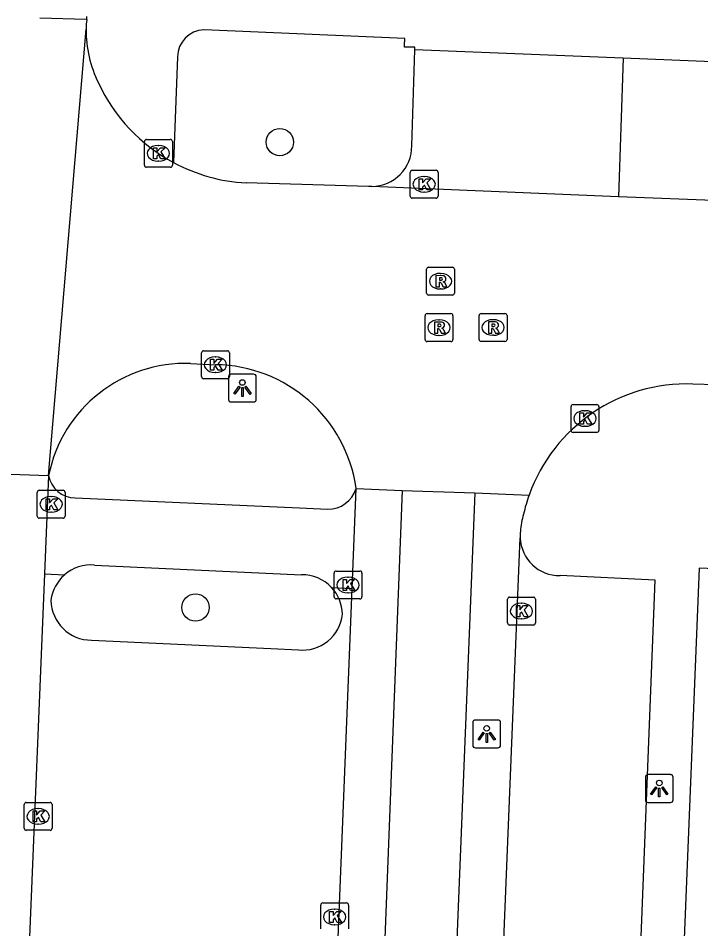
# Model space of a CAD drawing. Extents: x 160732 to 162105, y 387428 to 388479.
# Drawn here: x 161504.03 to 161528.51, y 387536.68 to 387569.35 of the extents above; entities that cross this region are included whole.
import ezdxf

# ---------------------------------------------------------------- set-up
doc = ezdxf.new("R2010")
doc.units = 0
for name, color, linetype in [('IMGEO_Boom', 7, 'Continuous'), ('IMGEO_Kolk', 7, 'Continuous'), ('IMGEO_Lichtpunt', 7, 'Continuous'), ('IMGEO_Pand', 7, 'Continuous'), ('IMGEO_Parkeervlak_open', 7, 'Continuous'), ('IMGEO_Rijbaan_lokaal_gesloten', 7, 'Continuous'), ('IMGEO_Rijbaan_lokaal_open', 7, 'Continuous'), ('IMGEO_Rioolput', 7, 'Continuous'), ('IMGEO_Voetpad_open', 7, 'Continuous')]:
    doc.layers.add(name, color=color, linetype=linetype)

msp = doc.modelspace()

# ---------------------------------------------------------------- linework, layer by layer
at = {"layer": 'IMGEO_Boom'}
for centre in [(161513.415, 387564.904), (161510.392, 387548.206)]:
    msp.add_circle(centre, 0.489, dxfattribs=at)
at = {"layer": 'IMGEO_Kolk'}
for p, q in [((161508.56, 387564.072), (161508.56, 387564.924)), ((161508.635, 387564.998), (161509.487, 387564.998)), ((161509.561, 387564.924), (161509.561, 387564.072)), ((161509.048, 387564.778), (161509.073, 387564.778)), ((161509.071, 387564.218), (161509.046, 387564.218)), ((161509.487, 387563.998), (161508.635, 387563.998)), ((161518.166, 387563.889), (161519.018, 387563.889)), ((161518.091, 387562.963), (161518.091, 387563.815)), ((161518.579, 387563.669), (161518.604, 387563.669)), ((161519.092, 387563.815), (161519.092, 387562.963)), ((161519.018, 387562.889), (161518.166, 387562.889)), ((161518.602, 387563.109), (161518.577, 387563.109)), ((161510.606, 387556.489), (161510.606, 387557.341)), ((161510.681, 387557.415), (161511.533, 387557.415)), ((161511.607, 387557.341), (161511.607, 387556.489)), ((161511.094, 387557.195), (161511.119, 387557.195)), ((161511.533, 387556.415), (161510.681, 387556.415)), ((161511.117, 387556.635), (161511.092, 387556.635)), ((161523.858, 387554.56), (161523.858, 387555.412)), ((161523.933, 387555.486), (161524.785, 387555.486)), ((161524.859, 387555.412), (161524.859, 387554.56)), ((161524.346, 387555.266), (161524.371, 387555.266)), ((161524.369, 387554.706), (161524.344, 387554.706)), ((161524.785, 387554.486), (161523.933, 387554.486)), ((161504.789, 387552.41), (161505.641, 387552.41)), ((161504.714, 387551.484), (161504.714, 387552.336)), ((161505.202, 387552.19), (161505.227, 387552.19)), ((161505.715, 387552.336), (161505.715, 387551.484)), ((161505.225, 387551.63), (161505.2, 387551.63)), ((161505.641, 387551.41), (161504.789, 387551.41)), ((161515.435, 387549.514), (161516.287, 387549.514)), ((161515.36, 387548.588), (161515.36, 387549.44)), ((161515.848, 387549.294), (161515.873, 387549.294)), ((161516.361, 387549.44), (161516.361, 387548.588)), ((161516.287, 387548.514), (161515.435, 387548.514)), ((161515.871, 387548.734), (161515.846, 387548.734)), ((161521.581, 387547.651), (161521.581, 387548.503)), ((161521.656, 387548.577), (161522.508, 387548.577)), ((161522.582, 387548.503), (161522.582, 387547.651)), ((161522.069, 387548.357), (161522.094, 387548.357)), ((161522.508, 387547.577), (161521.656, 387547.577)), ((161522.092, 387547.797), (161522.067, 387547.797)), ((161504.247, 387540.286), (161504.247, 387541.138)), ((161504.322, 387541.212), (161505.174, 387541.212)), ((161504.735, 387540.992), (161504.76, 387540.992)), ((161505.248, 387541.138), (161505.248, 387540.286)), ((161504.758, 387540.432), (161504.733, 387540.432)), ((161505.174, 387540.212), (161504.322, 387540.212)), ((161514.881, 387536.68), (161514.881, 387537.532)), ((161514.956, 387537.606), (161515.808, 387537.606)), ((161515.369, 387537.386), (161515.394, 387537.386)), ((161515.882, 387537.532), (161515.882, 387536.68)), ((161515.392, 387536.826), (161515.367, 387536.826))]:
    msp.add_line(p, q, dxfattribs=at)
for points in [[(161508.56, 387564.072), (161508.56, 387564.924)], [(161508.635, 387564.998), (161509.487, 387564.998)], [(161509.561, 387564.924), (161509.561, 387564.072)], [(161508.881, 387564.698), (161509.004, 387564.698), (161509.004, 387564.547), (161509.134, 387564.698), (161509.298, 387564.698), (161509.152, 387564.547), (161509.305, 387564.298), (161509.153, 387564.298), (161509.068, 387564.462), (161509.004, 387564.395), (161509.004, 387564.298), (161508.881, 387564.298), (161508.881, 387564.698)], [(161509.487, 387563.998), (161508.635, 387563.998)], [(161518.166, 387563.889), (161519.018, 387563.889)], [(161518.091, 387562.963), (161518.091, 387563.815)], [(161518.412, 387563.589), (161518.535, 387563.589), (161518.535, 387563.438), (161518.665, 387563.589), (161518.829, 387563.589), (161518.683, 387563.438), (161518.836, 387563.189), (161518.684, 387563.189), (161518.599, 387563.353), (161518.535, 387563.286), (161518.535, 387563.189), (161518.412, 387563.189), (161518.412, 387563.589)], [(161519.092, 387563.815), (161519.092, 387562.963)], [(161519.018, 387562.889), (161518.166, 387562.889)], [(161510.606, 387556.489), (161510.606, 387557.341)], [(161510.681, 387557.415), (161511.533, 387557.415)], [(161511.607, 387557.341), (161511.607, 387556.489)], [(161510.927, 387557.115), (161511.05, 387557.115), (161511.05, 387556.964), (161511.18, 387557.115), (161511.344, 387557.115), (161511.198, 387556.964), (161511.351, 387556.715), (161511.199, 387556.715), (161511.114, 387556.879), (161511.05, 387556.812), (161511.05, 387556.715), (161510.927, 387556.715), (161510.927, 387557.115)], [(161511.533, 387556.415), (161510.681, 387556.415)], [(161523.858, 387554.56), (161523.858, 387555.412)], [(161523.933, 387555.486), (161524.785, 387555.486)], [(161524.859, 387555.412), (161524.859, 387554.56)], [(161524.179, 387555.186), (161524.302, 387555.186), (161524.302, 387555.035), (161524.432, 387555.186), (161524.596, 387555.186), (161524.45, 387555.035), (161524.603, 387554.786), (161524.451, 387554.786), (161524.366, 387554.95), (161524.302, 387554.883), (161524.302, 387554.786), (161524.179, 387554.786), (161524.179, 387555.186)], [(161524.785, 387554.486), (161523.933, 387554.486)], [(161504.789, 387552.41), (161505.641, 387552.41)], [(161504.714, 387551.484), (161504.714, 387552.336)], [(161505.035, 387552.11), (161505.158, 387552.11), (161505.158, 387551.959), (161505.288, 387552.11), (161505.452, 387552.11), (161505.306, 387551.959), (161505.459, 387551.71), (161505.307, 387551.71), (161505.222, 387551.874), (161505.158, 387551.807), (161505.158, 387551.71), (161505.035, 387551.71), (161505.035, 387552.11)], [(161505.715, 387552.336), (161505.715, 387551.484)], [(161505.641, 387551.41), (161504.789, 387551.41)], [(161515.435, 387549.514), (161516.287, 387549.514)], [(161515.36, 387548.588), (161515.36, 387549.44)], [(161515.681, 387549.214), (161515.804, 387549.214), (161515.804, 387549.063), (161515.934, 387549.214), (161516.098, 387549.214), (161515.952, 387549.063), (161516.105, 387548.814), (161515.953, 387548.814), (161515.868, 387548.978), (161515.804, 387548.911), (161515.804, 387548.814), (161515.681, 387548.814), (161515.681, 387549.214)], [(161516.361, 387549.44), (161516.361, 387548.588)], [(161516.287, 387548.514), (161515.435, 387548.514)], [(161521.581, 387547.651), (161521.581, 387548.503)], [(161521.656, 387548.577), (161522.508, 387548.577)], [(161522.582, 387548.503), (161522.582, 387547.651)], [(161521.902, 387548.277), (161522.025, 387548.277), (161522.025, 387548.126), (161522.155, 387548.277), (161522.319, 387548.277), (161522.173, 387548.126), (161522.326, 387547.877), (161522.174, 387547.877), (161522.089, 387548.041), (161522.025, 387547.974), (161522.025, 387547.877), (161521.902, 387547.877), (161521.902, 387548.277)], [(161522.508, 387547.577), (161521.656, 387547.577)], [(161504.247, 387540.286), (161504.247, 387541.138)], [(161504.322, 387541.212), (161505.174, 387541.212)], [(161505.248, 387541.138), (161505.248, 387540.286)], [(161504.568, 387540.912), (161504.691, 387540.912), (161504.691, 387540.761), (161504.821, 387540.912), (161504.985, 387540.912), (161504.839, 387540.761), (161504.992, 387540.512), (161504.84, 387540.512), (161504.755, 387540.676), (161504.691, 387540.609), (161504.691, 387540.512), (161504.568, 387540.512), (161504.568, 387540.912)], [(161505.174, 387540.212), (161504.322, 387540.212)], [(161514.881, 387536.68), (161514.881, 387537.532)], [(161514.956, 387537.606), (161515.808, 387537.606)], [(161515.882, 387537.532), (161515.882, 387536.68)], [(161515.202, 387537.306), (161515.325, 387537.306), (161515.325, 387537.155), (161515.455, 387537.306), (161515.619, 387537.306), (161515.473, 387537.155), (161515.626, 387536.906), (161515.474, 387536.906), (161515.389, 387537.07), (161515.325, 387537.003), (161515.325, 387536.906), (161515.202, 387536.906), (161515.202, 387537.306)]]:
    msp.add_lwpolyline(points, dxfattribs=at)
for centre, start, end in [((161508.637, 387564.922), 91.552, 178.448), ((161508.637, 387564.922), 91.552, 178.448), ((161509.485, 387564.922), 1.552, 88.448), ((161509.485, 387564.922), 1.552, 88.448), ((161508.637, 387564.074), 181.552, 268.448), ((161508.637, 387564.074), 181.552, 268.448), ((161509.485, 387564.074), 271.552, 358.448), ((161509.485, 387564.074), 271.552, 358.448), ((161518.168, 387563.813), 91.552, 178.448), ((161518.168, 387563.813), 91.552, 178.448), ((161519.016, 387563.813), 1.552, 88.448), ((161519.016, 387563.813), 1.552, 88.448), ((161518.168, 387562.965), 181.552, 268.448), ((161518.168, 387562.965), 181.552, 268.448), ((161519.016, 387562.965), 271.552, 358.448), ((161519.016, 387562.965), 271.552, 358.448), ((161510.683, 387557.339), 91.552, 178.448), ((161510.683, 387557.339), 91.552, 178.448), ((161511.531, 387557.339), 1.552, 88.448), ((161511.531, 387557.339), 1.552, 88.448), ((161510.683, 387556.491), 181.552, 268.448), ((161510.683, 387556.491), 181.552, 268.448), ((161511.531, 387556.491), 271.552, 358.448), ((161511.531, 387556.491), 271.552, 358.448), ((161523.935, 387555.41), 91.552, 178.448), ((161523.935, 387555.41), 91.552, 178.448), ((161524.783, 387555.41), 1.552, 88.448), ((161524.783, 387555.41), 1.552, 88.448), ((161523.935, 387554.562), 181.552, 268.448), ((161523.935, 387554.562), 181.552, 268.448), ((161524.783, 387554.562), 271.552, 358.448), ((161524.783, 387554.562), 271.552, 358.448), ((161504.791, 387552.334), 91.552, 178.448), ((161504.791, 387552.334), 91.552, 178.448), ((161505.639, 387552.334), 1.552, 88.448), ((161505.639, 387552.334), 1.552, 88.448), ((161504.791, 387551.486), 181.552, 268.448), ((161504.791, 387551.486), 181.552, 268.448), ((161505.639, 387551.486), 271.552, 358.448), ((161505.639, 387551.486), 271.552, 358.448), ((161515.437, 387549.438), 91.552, 178.448), ((161515.437, 387549.438), 91.552, 178.448), ((161516.285, 387549.438), 1.552, 88.448), ((161516.285, 387549.438), 1.552, 88.448), ((161515.437, 387548.59), 181.552, 268.448), ((161515.437, 387548.59), 181.552, 268.448), ((161516.285, 387548.59), 271.552, 358.448), ((161516.285, 387548.59), 271.552, 358.448), ((161521.658, 387548.501), 91.552, 178.448), ((161521.658, 387548.501), 91.552, 178.448), ((161522.506, 387548.501), 1.552, 88.448), ((161522.506, 387548.501), 1.552, 88.448), ((161521.658, 387547.653), 181.552, 268.448), ((161521.658, 387547.653), 181.552, 268.448), ((161522.506, 387547.653), 271.552, 358.448), ((161522.506, 387547.653), 271.552, 358.448), ((161504.324, 387541.136), 91.552, 178.448), ((161504.324, 387541.136), 91.552, 178.448), ((161505.172, 387541.136), 1.552, 88.448), ((161505.172, 387541.136), 1.552, 88.448), ((161504.324, 387540.288), 181.552, 268.448), ((161504.324, 387540.288), 181.552, 268.448), ((161505.172, 387540.288), 271.552, 358.448), ((161505.172, 387540.288), 271.552, 358.448), ((161514.958, 387537.53), 91.552, 178.448), ((161514.958, 387537.53), 91.552, 178.448), ((161515.806, 387537.53), 1.552, 88.448), ((161515.806, 387537.53), 1.552, 88.448)]:
    msp.add_arc(centre, 0.0765, start, end, dxfattribs=at)
for centre, major_axis, ratio, start_param, end_param in [((161509.047, 387564.498), (-0.387, 0.002), 0.722429, 4.712389, 7.853982), ((161509.072, 387564.498), (-0.39, 0.002), 0.717154, 1.570796, 4.712389), ((161518.578, 387563.389), (-0.387, 0.002), 0.722429, 4.712389, 7.853982), ((161518.603, 387563.389), (-0.39, 0.002), 0.717154, 1.570796, 4.712389), ((161511.093, 387556.915), (-0.387, 0.002), 0.722429, 4.712389, 7.853982), ((161511.118, 387556.915), (-0.39, 0.002), 0.717154, 1.570796, 4.712389), ((161524.345, 387554.986), (-0.387, 0.002), 0.722429, 4.712389, 7.853982), ((161524.37, 387554.986), (-0.39, 0.002), 0.717154, 1.570796, 4.712389), ((161505.201, 387551.91), (-0.387, 0.002), 0.722429, 4.712389, 7.853982), ((161505.226, 387551.91), (-0.39, 0.002), 0.717154, 1.570796, 4.712389), ((161515.847, 387549.014), (-0.387, 0.002), 0.722429, 4.712389, 7.853982), ((161515.872, 387549.014), (-0.39, 0.002), 0.717154, 1.570796, 4.712389), ((161522.068, 387548.077), (-0.387, 0.002), 0.722429, 4.712389, 7.853982), ((161522.093, 387548.077), (-0.39, 0.002), 0.717154, 1.570796, 4.712389), ((161504.734, 387540.712), (-0.387, 0.002), 0.722429, 4.712389, 7.853982), ((161504.759, 387540.712), (-0.39, 0.002), 0.717154, 1.570796, 4.712389), ((161515.368, 387537.106), (-0.387, 0.002), 0.722429, 4.712389, 7.853982), ((161515.393, 387537.106), (-0.39, 0.002), 0.717154, 1.570796, 4.712389)]:
    msp.add_ellipse(centre, major_axis=major_axis, ratio=ratio, start_param=start_param, end_param=end_param, dxfattribs=at)
at = {"layer": 'IMGEO_Lichtpunt'}
for p, q in [((161511.574, 387556.48), (161511.574, 387555.673)), ((161511.574, 387556.48), (161511.574, 387555.673)), ((161512.476, 387556.575), (161511.668, 387556.575)), ((161512.476, 387556.575), (161511.668, 387556.575)), ((161512.57, 387555.673), (161512.57, 387556.48)), ((161512.57, 387555.673), (161512.57, 387556.48)), ((161511.668, 387555.579), (161512.476, 387555.579)), ((161511.668, 387555.579), (161512.476, 387555.579)), ((161520.336, 387544.074), (161520.336, 387543.267)), ((161520.336, 387544.074), (161520.336, 387543.267)), ((161521.238, 387544.169), (161520.43, 387544.169)), ((161521.238, 387544.169), (161520.43, 387544.169)), ((161521.332, 387543.267), (161521.332, 387544.074)), ((161521.332, 387543.267), (161521.332, 387544.074)), ((161520.43, 387543.173), (161521.238, 387543.173)), ((161520.43, 387543.173), (161521.238, 387543.173)), ((161526.525, 387542.114), (161526.525, 387541.307)), ((161526.525, 387542.114), (161526.525, 387541.307)), ((161527.427, 387542.209), (161526.619, 387542.209)), ((161527.427, 387542.209), (161526.619, 387542.209)), ((161527.521, 387541.307), (161527.521, 387542.114)), ((161527.521, 387541.307), (161527.521, 387542.114)), ((161526.619, 387541.213), (161527.427, 387541.213)), ((161526.619, 387541.213), (161527.427, 387541.213))]:
    msp.add_line(p, q, dxfattribs=at)
for points in [[(161511.948, 387556.144), (161511.987, 387556.116), (161511.799, 387555.854), (161511.761, 387555.881), (161511.948, 387556.144)], [(161512.05, 387556.096), (161512.097, 387556.096), (161512.097, 387555.774), (161512.05, 387555.774), (161512.05, 387556.096)], [(161512.16, 387556.116), (161512.198, 387556.143), (161512.385, 387555.881), (161512.346, 387555.853), (161512.16, 387556.116)], [(161520.71, 387543.738), (161520.749, 387543.71), (161520.561, 387543.448), (161520.523, 387543.475), (161520.71, 387543.738)], [(161520.812, 387543.69), (161520.859, 387543.69), (161520.859, 387543.368), (161520.812, 387543.368), (161520.812, 387543.69)], [(161520.922, 387543.71), (161520.96, 387543.737), (161521.147, 387543.475), (161521.108, 387543.447), (161520.922, 387543.71)], [(161526.899, 387541.778), (161526.938, 387541.75), (161526.75, 387541.488), (161526.712, 387541.515), (161526.899, 387541.778)], [(161527.001, 387541.73), (161527.048, 387541.73), (161527.048, 387541.408), (161527.001, 387541.408), (161527.001, 387541.73)], [(161527.111, 387541.75), (161527.149, 387541.777), (161527.336, 387541.515), (161527.297, 387541.487), (161527.111, 387541.75)]]:
    msp.add_lwpolyline(points, dxfattribs=at)
for centre in [(161512.073, 387556.278), (161520.835, 387543.872), (161527.024, 387541.912)]:
    msp.add_circle(centre, 0.0994, dxfattribs=at)
for centre, start, end in [((161511.668, 387556.48), 90, 180), ((161511.668, 387556.48), 90, 180), ((161512.476, 387556.48), 0, 90), ((161512.476, 387556.48), 0, 90), ((161511.668, 387555.673), 180, 270), ((161511.668, 387555.673), 180, 270), ((161512.476, 387555.673), 270, 0), ((161512.476, 387555.673), 270, 360), ((161520.43, 387544.074), 90, 180), ((161520.43, 387544.074), 90, 180), ((161521.238, 387544.074), 0, 90), ((161521.238, 387544.074), 0, 90), ((161520.43, 387543.267), 180, 270), ((161520.43, 387543.267), 180, 270), ((161521.238, 387543.267), 270, 0), ((161521.238, 387543.267), 270, 360), ((161526.619, 387542.114), 90, 180), ((161526.619, 387542.114), 90, 180), ((161527.427, 387542.114), 0, 90), ((161527.427, 387542.114), 0, 90), ((161526.619, 387541.307), 180, 270), ((161526.619, 387541.307), 180, 270), ((161527.427, 387541.307), 270, 0), ((161527.427, 387541.307), 270, 360)]:
    msp.add_arc(centre, 0.0946, start, end, dxfattribs=at)
at = {"layer": 'IMGEO_Pand'}
msp.add_lwpolyline([(161548.154, 387548.818), (161543.656, 387548.999), (161538.115, 387549.223), (161528.451, 387549.613), (161526.651, 387505)], dxfattribs=at)
at = {"layer": 'IMGEO_Parkeervlak_open'}
for points in [[(161518.149, 387564.772), (161518.252, 387568.214)], [(161506.661, 387547.034), (161513.09, 387546.734), (161514.081, 387546.686)]]:
    msp.add_lwpolyline(points, dxfattribs=at)
for centre, radius, start, end in [((161516.698, 387564.761), 1.451, 270.6298, 0.4382), ((161506.648, 387548.281), 1.452, 130.7903, 172.7797), ((161514.216, 387547.944), 1.442, 0.9207, 42.9291), ((161506.665, 387548.492), 1.458, 181.1103, 269.8433), ((161514.23, 387548.114), 1.436, 264.0495, 354.1245)]:
    msp.add_arc(centre, radius, start, end, dxfattribs=at)
at = {"layer": 'IMGEO_Rijbaan_lokaal_gesloten'}
for points in [[(161506.489, 387569.304), (161506.467, 387569.305), (161504.805, 387569.35)], [(161505.123, 387552.947), (161506.47, 387568.957)], [(161516.714, 387563.31), (161516.6, 387563.313), (161512.207, 387563.436)], [(161525.559, 387562.944), (161516.714, 387563.31)], [(161529.281, 387562.792), (161525.559, 387562.944)], [(161510.212, 387556.96), (161511.107, 387556.915)], [(161528.228, 387556.224), (161529.058, 387556.206)], [(161503.405, 387553.006), (161505.123, 387552.947)], [(161516.15, 387552.473), (161517.803, 387552.399)], [(161517.803, 387552.399), (161516.42, 387516.57)], [(161517.803, 387552.399), (161520.406, 387552.315)], [(161520.406, 387552.315), (161518.528, 387505.667)], [(161520.406, 387552.315), (161522.355, 387552.241)]]:
    msp.add_lwpolyline(points, dxfattribs=at)
for centre, radius, start, end in [((161510.757, 387568.896), 4.288, 174.5434, 179.1883), ((161510.701, 387568.904), 4.231, 179.2882, 206.4023), ((161512.542, 387569.64), 6.21, 204.9267, 241.7695), ((161512.548, 387569.633), 6.206, 241.6882, 266.846), ((161510.035, 387551.951), 5.012, 87.9808, 168.5353), ((161511.045, 387551.761), 5.155, 7.9428, 89.3084), ((161528.02, 387550.209), 6.018, 88.0197, 160.2696)]:
    msp.add_arc(centre, radius, start, end, dxfattribs=at)
at = {"layer": 'IMGEO_Rijbaan_lokaal_open'}
for points in [[(161506.489, 387569.304), (161506.493, 387569.411)], [(161505.123, 387552.947), (161504.977, 387549.41)], [(161516.006, 387548.893), (161516.15, 387552.473)], [(161520.557, 387514.2), (161522.033, 387550.706)], [(161504.977, 387549.41), (161503.602, 387516.124)], [(161514.677, 387515.765), (161516.006, 387548.893)]]:
    msp.add_lwpolyline(points, dxfattribs=at)
for centre, radius, start, end in [((161528.126, 387550.179), 6.128, 160.3375, 167.072), ((161526.336, 387550.467), 4.321, 165.4905, 173.7348), ((161523.389, 387550.776), 1.357, 173.1074, 182.9597)]:
    msp.add_arc(centre, radius, start, end, dxfattribs=at)
at = {"layer": 'IMGEO_Rioolput'}
for p, q in [((161518.678, 387559.486), (161518.678, 387560.338)), ((161518.753, 387560.412), (161519.605, 387560.412)), ((161519.679, 387560.338), (161519.679, 387559.486)), ((161519.166, 387560.192), (161519.191, 387560.192)), ((161519.189, 387559.632), (161519.164, 387559.632)), ((161519.605, 387559.412), (161518.753, 387559.412)), ((161518.623, 387557.822), (161518.623, 387558.674)), ((161518.698, 387558.748), (161519.55, 387558.748)), ((161519.624, 387558.674), (161519.624, 387557.822)), ((161520.562, 387557.826), (161520.562, 387558.678)), ((161520.637, 387558.752), (161521.489, 387558.752)), ((161521.563, 387558.678), (161521.563, 387557.826)), ((161519.111, 387558.528), (161519.136, 387558.528)), ((161521.05, 387558.532), (161521.075, 387558.532)), ((161519.134, 387557.968), (161519.109, 387557.968)), ((161521.073, 387557.972), (161521.048, 387557.972)), ((161519.55, 387557.748), (161518.698, 387557.748)), ((161521.489, 387557.752), (161520.637, 387557.752))]:
    msp.add_line(p, q, dxfattribs=at)
for points in [[(161518.678, 387559.486), (161518.678, 387560.338)], [(161518.753, 387560.412), (161519.605, 387560.412)], [(161519.679, 387560.338), (161519.679, 387559.486)], [(161519.267, 387560.11), (161519.015, 387560.112), (161519.015, 387559.712)], [(161519.193, 387560.031), (161519.139, 387560.031), (161519.139, 387559.95)], [(161519.139, 387559.95), (161519.191, 387559.95)], [(161519.015, 387559.712), (161519.139, 387559.712), (161519.139, 387559.874), (161519.15, 387559.874)], [(161519.197, 387559.845), (161519.268, 387559.712), (161519.408, 387559.712), (161519.343, 387559.838)], [(161519.605, 387559.412), (161518.753, 387559.412)], [(161518.623, 387557.822), (161518.623, 387558.674)], [(161518.698, 387558.748), (161519.55, 387558.748)], [(161519.624, 387558.674), (161519.624, 387557.822)], [(161520.562, 387557.826), (161520.562, 387558.678)], [(161520.637, 387558.752), (161521.489, 387558.752)], [(161521.563, 387558.678), (161521.563, 387557.826)], [(161519.212, 387558.446), (161518.96, 387558.448), (161518.96, 387558.048)], [(161519.138, 387558.367), (161519.084, 387558.367), (161519.084, 387558.286)], [(161519.084, 387558.286), (161519.136, 387558.286)], [(161521.151, 387558.45), (161520.899, 387558.452), (161520.899, 387558.052)], [(161521.077, 387558.371), (161521.023, 387558.371), (161521.023, 387558.29)], [(161521.023, 387558.29), (161521.075, 387558.29)], [(161518.96, 387558.048), (161519.084, 387558.048), (161519.084, 387558.21), (161519.095, 387558.21)], [(161519.142, 387558.181), (161519.213, 387558.048), (161519.353, 387558.048), (161519.288, 387558.174)], [(161520.899, 387558.052), (161521.023, 387558.052), (161521.023, 387558.214), (161521.034, 387558.214)], [(161521.081, 387558.185), (161521.152, 387558.052), (161521.292, 387558.052), (161521.227, 387558.178)], [(161519.55, 387557.748), (161518.698, 387557.748)], [(161521.489, 387557.752), (161520.637, 387557.752)]]:
    msp.add_lwpolyline(points, dxfattribs=at)
for centre, radius, start, end in [((161518.755, 387560.336), 0.0765, 91.552, 178.448), ((161518.755, 387560.336), 0.0765, 91.552, 178.448), ((161519.603, 387560.336), 0.0765, 1.552, 88.448), ((161519.603, 387560.336), 0.0765, 1.552, 88.448), ((161519.175, 387560.139), 0.19, 274.7715, 282.9687), ((161519.199, 387559.935), 0.0964, 77.0061, 93.1865), ((161519.213, 387559.992), 0.0378, 276.6634, 79.6772), ((161519.266, 387560), 0.109, 350.3612, 89.416), ((161519.264, 387560), 0.112, 277.5842, 350.9817), ((161519.149, 387559.821), 0.0533, 26.0293, 88.6989), ((161519.248, 387559.785), 0.108, 29.5134, 73.7905), ((161518.755, 387559.488), 0.0765, 181.552, 268.448), ((161518.755, 387559.488), 0.0765, 181.552, 268.448), ((161519.603, 387559.488), 0.0765, 271.552, 358.448), ((161519.603, 387559.488), 0.0765, 271.552, 358.448), ((161518.7, 387558.672), 0.0765, 91.552, 178.448), ((161518.7, 387558.672), 0.0765, 91.552, 178.448), ((161519.548, 387558.672), 0.0765, 1.552, 88.448), ((161519.548, 387558.672), 0.0765, 1.552, 88.448), ((161520.639, 387558.676), 0.0765, 91.552, 178.448), ((161520.639, 387558.676), 0.0765, 91.552, 178.448), ((161521.487, 387558.676), 0.0765, 1.552, 88.448), ((161521.487, 387558.676), 0.0765, 1.552, 88.448), ((161519.12, 387558.475), 0.19, 274.7715, 282.9687), ((161519.144, 387558.271), 0.0964, 77.0061, 93.1865), ((161519.158, 387558.328), 0.0378, 276.6634, 79.6772), ((161519.211, 387558.336), 0.109, 350.3612, 89.416), ((161519.209, 387558.336), 0.112, 277.5842, 350.9817), ((161521.059, 387558.479), 0.19, 274.7715, 282.9687), ((161521.083, 387558.275), 0.0964, 77.0061, 93.1865), ((161521.097, 387558.332), 0.0378, 276.6634, 79.6772), ((161521.15, 387558.34), 0.109, 350.3612, 89.416), ((161521.148, 387558.34), 0.112, 277.5842, 350.9817), ((161519.094, 387558.157), 0.0533, 26.0293, 88.6989), ((161519.193, 387558.121), 0.108, 29.5134, 73.7905), ((161521.033, 387558.161), 0.0533, 26.0293, 88.6989), ((161521.132, 387558.125), 0.108, 29.5134, 73.7905), ((161518.7, 387557.824), 0.0765, 181.552, 268.448), ((161518.7, 387557.824), 0.0765, 181.552, 268.448), ((161519.548, 387557.824), 0.0765, 271.552, 358.448), ((161519.548, 387557.824), 0.0765, 271.552, 358.448), ((161520.639, 387557.828), 0.0765, 181.552, 268.448), ((161520.639, 387557.828), 0.0765, 181.552, 268.448), ((161521.487, 387557.828), 0.0765, 271.552, 358.448), ((161521.487, 387557.828), 0.0765, 271.552, 358.448)]:
    msp.add_arc(centre, radius, start, end, dxfattribs=at)
for centre, major_axis, ratio, start_param, end_param in [((161519.165, 387559.912), (-0.387, 0.002), 0.722429, 4.712389, 7.853982), ((161519.19, 387559.912), (-0.39, 0.002), 0.717154, 1.570796, 4.712389), ((161519.11, 387558.248), (-0.387, 0.002), 0.722429, 4.712389, 7.853982), ((161519.135, 387558.248), (-0.39, 0.002), 0.717154, 1.570796, 4.712389), ((161521.049, 387558.252), (-0.387, 0.002), 0.722429, 4.712389, 7.853982), ((161521.074, 387558.252), (-0.39, 0.002), 0.717154, 1.570796, 4.712389)]:
    msp.add_ellipse(centre, major_axis=major_axis, ratio=ratio, start_param=start_param, end_param=end_param, dxfattribs=at)
at = {"layer": 'IMGEO_Voetpad_open'}
for points in [[(161518.252, 387568.214), (161518.255, 387568.306), (161517.881, 387568.309), (161517.883, 387568.371), (161517.893, 387568.624), (161510.696, 387568.928)], [(161525.73, 387567.911), (161518.252, 387568.214)], [(161509.746, 387567.956), (161509.605, 387564.169)], [(161525.73, 387567.911), (161525.559, 387562.944)], [(161530.683, 387567.71), (161525.73, 387567.911)], [(161506.076, 387552.135), (161514.115, 387551.785), (161515.129, 387551.735)], [(161506.77, 387549.73), (161514.193, 387549.383)], [(161504.977, 387549.41), (161505.699, 387549.381)], [(161522.137, 387515.523), (161525.552, 387515.379), (161526.878, 387549.19), (161523.466, 387549.349)], [(161515.272, 387548.926), (161516.006, 387548.893)]]:
    msp.add_lwpolyline(points, dxfattribs=at)
for centre, radius, start, end in [((161510.721, 387567.953), 0.975, 91.4861, 179.8255), ((161506.096, 387553.123), 0.988, 190.2667, 268.8683), ((161515.158, 387552.77), 1.035, 268.3877, 343.3326), ((161523.453, 387550.77), 1.421, 182.5826, 270.5381), ((161506.651, 387548.277), 1.458, 85.3183, 130.7795), ((161514.218, 387547.941), 1.442, 43.0805, 91.0103)]:
    msp.add_arc(centre, radius, start, end, dxfattribs=at)

doc.saveas('drawing.dxf')
